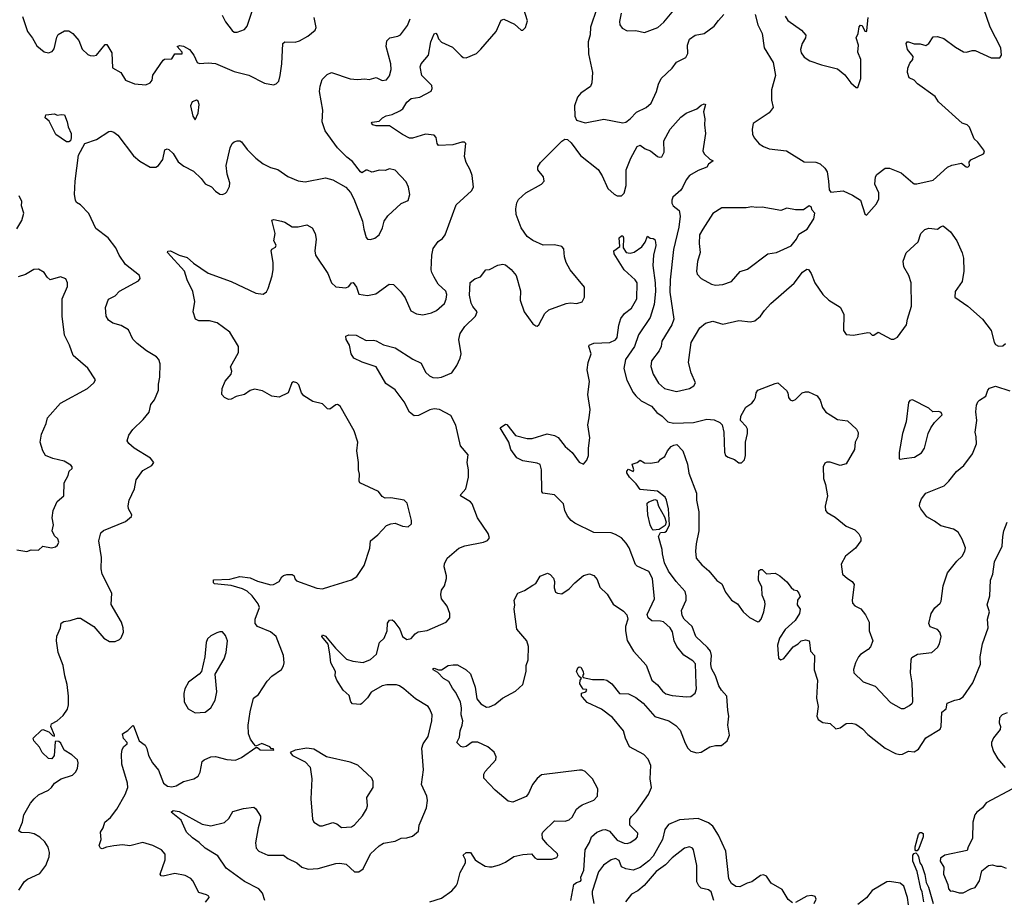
# Model space of a CAD drawing. Extents: x 2133489 to 2292442, y 756223 to 916462.
# Tile 368 of 463: x 2246086 to 2252876, y 847236 to 853310. Entities that reach past the tile are written whole.
import ezdxf

# ---------------------------------------------------------------- set-up
doc = ezdxf.new("R2010")
doc.units = 0

msp = doc.modelspace()

# ---------------------------------------------------------------- linework, layer by layer
at = {"layer": '0CON20XD'}
for points in [[(2247053.9, 847416.1), (2247088.1, 847515), (2247090, 847555), (2247064.5, 847584.5), (2247005, 847614.4), (2246935, 847634.3), (2246845, 847612), (2246795, 847619.2), (2246735, 847611.1), (2246685, 847602.5), (2246655, 847590), (2246642.5, 847595), (2246633.3, 847615), (2246647.5, 847655), (2246642, 847705), (2246662.5, 847735), (2246673.1, 847775), (2246711.9, 847808.1), (2246756.1, 847863.9), (2246814, 847966), (2246831.9, 848015), (2246829.4, 848045), (2246790, 848175), (2246787.5, 848245), (2246793, 848277), (2246805, 848297.5), (2246827.5, 848315), (2246826.7, 848325), (2246802.7, 848352.7), (2246795.7, 848385), (2246831.7, 848408.3), (2246865, 848442.5), (2246870, 848440), (2246910, 848335), (2246950, 848305), (2246962.4, 848282.4), (2246974.6, 848234.6), (2247000.8, 848185), (2247042.9, 848132.9), (2247078.5, 848045), (2247104.2, 848024.2), (2247135, 848019.6), (2247164.7, 848025.3), (2247215, 848055.6), (2247285.6, 848074.4), (2247317.3, 848092.7), (2247331.2, 848118.8), (2247345, 848192.5), (2247357.5, 848205), (2247404.2, 848225.8), (2247435, 848228), (2247515, 848206.7), (2247573.6, 848203.6), (2247615, 848220), (2247715, 848290), (2247725, 848290), (2247743.9, 848273.9), (2247838.3, 848271.7), (2247835, 848280), (2247821.7, 848281.7), (2247810, 848295), (2247755, 848316.7), (2247715, 848300), (2247697, 848317), (2247676.4, 848346.4), (2247663.9, 848383.9), (2247661.4, 848445), (2247674.3, 848535), (2247699.1, 848630.9), (2247732, 848655), (2247791.7, 848748.3), (2247825, 848781.2), (2247892, 848828), (2247905.9, 848854.1), (2247910, 848875), (2247906, 848925), (2247854.4, 849054.4), (2247815, 849088), (2247725, 849124.4), (2247710.4, 849145), (2247709.6, 849175), (2247740, 849255), (2247730.9, 849280.9), (2247688.5, 849335), (2247655, 849368.2), (2247621.2, 849385), (2247545, 849406.5), (2247428.3, 849418.3), (2247422.5, 849425), (2247423.3, 849446.7), (2247535, 849451.4), (2247605, 849469.1), (2247675, 849460.4), (2247725, 849438), (2247817.9, 849412.1), (2247835.5, 849414.5), (2247875.8, 849434.2), (2247892.5, 849467.5), (2247905, 849476.7), (2247927, 849483), (2247965, 849482.5), (2247977.5, 849475), (2247983.3, 849453.3), (2247995, 849440), (2248135, 849390), (2248175, 849383.3), (2248225, 849400.5), (2248375, 849446), (2248411.2, 849468.8), (2248460.6, 849545), (2248500, 849665), (2248504.2, 849715.8), (2248555, 849756.7), (2248615, 849820), (2248645, 849833.3), (2248675, 849836.7), (2248725, 849817.5), (2248765, 849812.5), (2248787, 849833), (2248787.5, 849855), (2248756.7, 849975), (2248736.1, 849996.1), (2248645, 850012.5), (2248605, 850010), (2248585, 850020), (2248560, 850055), (2248432.5, 850115), (2248427, 850127), (2248430, 850175), (2248421.2, 850205), (2248421.2, 850255), (2248410, 850335), (2248416.7, 850395), (2248391.2, 850475), (2248295, 850644), (2248277.5, 850655), (2248265, 850654), (2248225, 850624.2), (2248207.5, 850625), (2248175, 850659.4), (2248107, 850677), (2248044.5, 850714.5), (2248028, 850735), (2248010.7, 850790.7), (2247996.1, 850806.1), (2247975, 850812.5), (2247963.3, 850805), (2247936.7, 850735), (2247875, 850706.7), (2247825, 850714), (2247760.2, 850750.2), (2247705, 850761.1), (2247675, 850752.2), (2247636.3, 850723.6), (2247578.5, 850711.5), (2247545, 850691.3), (2247525, 850690.6), (2247497.8, 850705), (2247480.5, 850725), (2247481.2, 850765), (2247503, 850817), (2247544.2, 850865), (2247548.6, 850885), (2247540.6, 850915), (2247594.2, 851015), (2247595.7, 851055), (2247535.3, 851155.3), (2247448.6, 851218.6), (2247395, 851233.5), (2247321.7, 851231.7), (2247298, 851245), (2247281.4, 851295), (2247294.5, 851365), (2247279.1, 851435), (2247240, 851515), (2247221.2, 851575), (2247104, 851705), (2247106.7, 851713.3), (2247125, 851715.8), (2247184.5, 851684.5), (2247240.3, 851670.3), (2247285, 851630), (2247385, 851562.5), (2247545, 851502.9), (2247715, 851423.3), (2247765, 851416.7), (2247787.5, 851432.5), (2247798.8, 851455), (2247827, 851543), (2247834.1, 851585.9), (2247833.1, 851635), (2247819.2, 851715), (2247823.4, 851726.6), (2247849.5, 851740.5), (2247855.5, 851755), (2247838, 851785), (2247847.5, 851835), (2247824.2, 851925.8), (2247838, 851932), (2247890.5, 851920.5), (2247915, 851912.9), (2247965, 851880.6), (2248005, 851881.9), (2248065, 851895.6), (2248103, 851873), (2248124.2, 851835), (2248130.8, 851795), (2248121.2, 851715), (2248126.1, 851686.1), (2248209.7, 851559.7), (2248237.1, 851495), (2248265, 851467.1), (2248335, 851460), (2248355, 851469.4), (2248375, 851494.2), (2248385, 851496), (2248408.2, 851465), (2248425, 851415.8), (2248485, 851406.5), (2248540.9, 851419.1), (2248633.3, 851485), (2248664.1, 851484.1), (2248715, 851432), (2248745, 851391.2), (2248782.4, 851302.4), (2248821.7, 851281.7), (2248865, 851274.2), (2248925, 851288), (2248960, 851305), (2249015, 851351.2), (2249027.2, 851382.8), (2249031.5, 851415), (2249025, 851438), (2248970.5, 851485), (2248943.6, 851533.6), (2248926.8, 851565), (2248924.1, 851585), (2248928.5, 851685), (2248937.6, 851732.4), (2248970.6, 851779.4), (2249000.4, 851799.6), (2249020.6, 851825), (2249095, 852032), (2249200.7, 852129.3), (2249215.8, 852155), (2249206.9, 852235), (2249192.5, 852275), (2249164.3, 852325), (2249153.1, 852365), (2249163.3, 852455), (2249153.9, 852463.9), (2249135.9, 852465.9), (2249073.2, 852446.8), (2248975, 852441.2), (2248964, 852455), (2248957.3, 852497.3), (2248944, 852514), (2248885, 852520.6), (2248795, 852493.1), (2248775, 852493.1), (2248725, 852517.1), (2248635, 852578.5), (2248543, 852577), (2248521.4, 852585), (2248512.5, 852595), (2248516.1, 852603.9), (2248565, 852610), (2248587.6, 852632.4), (2248613.2, 852646.8), (2248655, 852655.8), (2248708.3, 852681.7), (2248728, 852695), (2248755, 852741.2), (2248784.5, 852765.5), (2248845, 852775.6), (2248923.2, 852816.8), (2248930, 852835), (2248927.5, 852855), (2248859.2, 852925), (2248848, 852985), (2248854, 853005), (2248905.6, 853064.4), (2248922, 853158), (2248945, 853213.1), (2248955, 853215.5), (2248964.4, 853205), (2248975, 853178), (2248995, 853154.2), (2249070.9, 853120.9), (2249129.7, 853059.7), (2249145, 853049.2), (2249165, 853045.7), (2249235, 853077.5), (2249265, 853105.8), (2249371.3, 853228.7), (2249405, 853306.7), (2249425, 853312.5), (2249498.8, 853278.8), (2249545, 853236.7), (2249555, 853236.7), (2249574.2, 853255.8), (2249587.7, 853302.3), (2249556.9, 853395)], [(2247585, 853222.5), (2247635, 853242), (2247654, 853265), (2247698.6, 853395)], [(2250066.6, 853386.6), (2250023, 853257), (2250020, 853205), (2250005.9, 853155.9), (2250008.1, 853075), (2250035.5, 852945), (2250032.2, 852875), (2250022.1, 852847.9), (2249955, 852802.1), (2249933.1, 852775), (2249912.6, 852715), (2249914.4, 852644.4), (2249926.2, 852616.2), (2249985, 852599.1), (2250115, 852624.3), (2250245, 852598.5), (2250265, 852603.6), (2250296.5, 852625), (2250339.3, 852670.7), (2250405, 852704.4), (2250440.8, 852735), (2250478, 852815), (2250490, 852865), (2250508.6, 852905), (2250586, 852975), (2250615, 853016.2), (2250680.5, 853049.5), (2250692.7, 853077.3), (2250691.9, 853135), (2250705, 853176), (2250745, 853203.8), (2250806.7, 853215), (2250876, 853265), (2250903.8, 853305), (2250942, 853345)], [(2246105, 853331.2), (2246138.8, 853228.8), (2246175, 853183.3), (2246205, 853130), (2246255, 853088.8), (2246285, 853080), (2246310.3, 853089.7), (2246322.4, 853107.6), (2246341.1, 853188.9), (2246351.7, 853208.3), (2246395, 853232), (2246425, 853232), (2246453.3, 853213.3), (2246492.5, 853165), (2246516.9, 853106.9), (2246555, 853070), (2246572.5, 853062.5), (2246595, 853060), (2246615, 853066), (2246675, 853138.8), (2246687.7, 853137.7), (2246721.9, 853081.9), (2246725, 852977.5), (2246782.5, 852945), (2246815, 852893.3), (2246877.3, 852867.3), (2246955, 852860), (2246985, 852873.3), (2246998.3, 852891.7), (2247003, 852927), (2247075, 853030.8), (2247085, 853036.9), (2247135, 853040), (2247155.9, 853074.1), (2247206.7, 853075), (2247206.1, 853086.1), (2247172.5, 853125), (2247187.5, 853132.5), (2247215, 853126), (2247256.2, 853105), (2247285.6, 853065.6), (2247310, 853015), (2247325, 853006.7), (2247385, 853011.9), (2247435, 853007.5), (2247565, 852952.2), (2247665, 852927.1), (2247775, 852872), (2247835, 852860), (2247855, 852866.7), (2247873.3, 852885), (2247881.2, 852925), (2247894.1, 853005.9), (2247900, 853145), (2247915, 853158), (2247985, 853155.6), (2248015, 853164.4), (2248073.8, 853196.2), (2248123.2, 853236.8), (2248131.4, 853255), (2248115.9, 853324.1)], [(2247481.7, 853341.7), (2247505.7, 853295), (2247550, 853235), (2247565, 853224.2), (2247585, 853222.5)], [(2250232.5, 853355), (2250221.8, 853298.2), (2250224.5, 853274.5), (2250240.9, 853250.9), (2250275, 853232), (2250335, 853234.2), (2250395, 853220.8), (2250487.1, 853255), (2250527, 853293), (2250595.7, 853375)], [(2251157.3, 853345), (2251177.1, 853275), (2251205.3, 853215), (2251220.9, 853115), (2251282.1, 853015), (2251297.8, 852925), (2251271.2, 852825), (2251270.8, 852755), (2251280.8, 852705), (2251253.4, 852666.6), (2251145, 852592.5), (2251136.1, 852553.9), (2251139.5, 852519.5), (2251151.2, 852495), (2251184.5, 852454.5), (2251215, 852434.2), (2251255, 852419.4), (2251374.6, 852404.6), (2251495, 852328.6), (2251575, 852327.1), (2251605, 852315.8), (2251638, 852285), (2251655, 852260), (2251664.4, 852195), (2251668, 852135), (2251680, 852120), (2251765, 852130), (2251829.3, 852099.3), (2251884.2, 852064.2), (2251915, 851970), (2251925, 851962.5), (2251995, 852038.8), (2252010, 852075), (2252011.2, 852115), (2251982, 852175), (2251987.5, 852225), (2251997.3, 852242.7), (2252055, 852286.7), (2252085, 852286.7), (2252165, 852253.8), (2252245, 852183.3), (2252255, 852176.7), (2252273.6, 852176.4), (2252385, 852202.5), (2252485, 852292.5), (2252515, 852307.1), (2252580.7, 852320.7), (2252612.5, 852295), (2252625, 852293.3), (2252635.9, 852304.1), (2252633.6, 852326.4), (2252645, 852343.8), (2252733.3, 852385), (2252740, 852395), (2252735, 852410), (2252693.8, 852465), (2252668.1, 852488.1), (2252635, 852568), (2252618.8, 852585), (2252585, 852596.2), (2252422.3, 852742.3), (2252398.8, 852778.8), (2252276.3, 852866.3), (2252255, 852891.4), (2252219.7, 852909.7), (2252209.2, 852945), (2252211.4, 852975), (2252225, 853010), (2252244.2, 853035.8), (2252248, 853055), (2252208.8, 853105), (2252200, 853145), (2252205, 853156.7), (2252215, 853156.7), (2252253.6, 853143.6), (2252295, 853143.8), (2252335, 853132), (2252354.4, 853145.6), (2252385, 853192.5), (2252416.1, 853193.9), (2252459.3, 853179.3), (2252539.1, 853119.1), (2252595, 853088.8), (2252615, 853086.2), (2252655, 853098), (2252675, 853097.5), (2252785, 853046.9), (2252845, 853046.2), (2252857.1, 853065), (2252852.5, 853115), (2252778.9, 853258.9), (2252735.5, 853385.5)], [(2251364.3, 853335), (2251383.8, 853305), (2251477.4, 853237.4), (2251506.1, 853203.9), (2251504, 853185), (2251481.9, 853145), (2251470.6, 853105), (2251475, 853080), (2251495, 853052), (2251535, 853025.8), (2251615, 852998), (2251725, 852970), (2251775, 852930), (2251817.5, 852875), (2251855, 852842.5), (2251865, 852842.5), (2251887, 852903), (2251886.7, 853035), (2251866.7, 853085), (2251871.2, 853135), (2251853.8, 853185), (2251868, 853215), (2251875, 853260), (2251885, 853272.5), (2251895, 853270), (2251915, 853230), (2251925, 853227.5), (2251928.8, 853235), (2251938.1, 853325)], [(2246312.4, 848372.4), (2246325, 848367.5), (2246326.5, 848375), (2246301.4, 848435), (2246305, 848452.5), (2246345, 848473.8), (2246385, 848510), (2246415.9, 848554.1), (2246423.3, 848585), (2246423.3, 848645), (2246413.3, 848725), (2246396.7, 848785), (2246386.2, 848855), (2246350, 848945), (2246339.2, 849025), (2246341.7, 849058.3), (2246366.2, 849115), (2246372.7, 849147.3), (2246390.3, 849159.7), (2246434.2, 849165.8), (2246485, 849182.5), (2246505, 849182), (2246596.2, 849125), (2246666, 849045), (2246705, 849021.4), (2246745, 849021.4), (2246773.3, 849035), (2246785, 849046.7), (2246801.4, 849085), (2246799.4, 849115), (2246786.7, 849155), (2246716.9, 849276.9), (2246720, 849355), (2246655.5, 849485), (2246648.7, 849521.3), (2246649.1, 849600.9), (2246631.1, 849715), (2246645, 849770), (2246664.4, 849785.6), (2246815, 849848), (2246857.3, 849882.7), (2246858.8, 849895), (2246836, 849935), (2246834.1, 849955.9), (2246841.2, 849995), (2246876.7, 850075), (2246890, 850135), (2246935, 850201.2), (2246996.2, 850233.8), (2247010, 850255), (2246987.5, 850285), (2246875, 850354), (2246837.3, 850387.3), (2246826.2, 850405), (2246839.2, 850445), (2246866.6, 850483.4), (2246938, 850552), (2246977.6, 850602.4), (2246990.8, 850655), (2247015, 850686.7), (2247042.2, 850755), (2247041.9, 850795), (2247053.1, 850845), (2247054, 850935), (2247046.2, 850965), (2247028.8, 850985), (2246961.2, 851025), (2246895, 851076), (2246866.8, 851106.8), (2246835, 851170), (2246785, 851200), (2246727.3, 851217.3), (2246698.3, 851238.3), (2246681.2, 851265), (2246677.5, 851325), (2246698.3, 851381.7), (2246743.3, 851405), (2246775, 851436.2), (2246905, 851508.8), (2246916.2, 851525), (2246912, 851545), (2246815, 851621.4), (2246772.5, 851685), (2246749.2, 851735), (2246696.7, 851805), (2246610, 851870), (2246562.9, 851972.9), (2246505, 852032.5), (2246478.3, 852048.3), (2246470.8, 852065), (2246464.2, 852105), (2246469.2, 852195), (2246491.8, 852375), (2246535, 852456.7), (2246616, 852484), (2246701.2, 852538.8), (2246715, 852541.2), (2246735, 852534), (2246762.3, 852512.3), (2246870.5, 852370.5), (2246915, 852333.3), (2246985, 852292.5), (2247025, 852293.3), (2247042.5, 852305), (2247073.3, 852345), (2247087.7, 852412.3), (2247101.9, 852418.1), (2247115, 852414.3), (2247145, 852387.1), (2247179.7, 852329.7), (2247218.3, 852298.3), (2247285, 852264.2), (2247338, 852215), (2247365, 852178), (2247407.6, 852157.6), (2247435, 852126.2), (2247466.2, 852106.2), (2247485, 852104), (2247505, 852112), (2247515, 852121.2), (2247531.7, 852158.3), (2247534.4, 852185), (2247515.7, 852245), (2247509.4, 852305), (2247537.5, 852425), (2247552, 852455), (2247565, 852466.2), (2247585, 852473.8), (2247605, 852473.3), (2247615, 852466.7), (2247653.8, 852415), (2247715, 852353.8), (2247764.3, 852314.3), (2247815, 852290.8), (2247865, 852275.8), (2247935, 852228.6), (2248005, 852197.5), (2248055, 852191.4), (2248195, 852217.9), (2248245.3, 852205.3), (2248334.3, 852154.3), (2248367.6, 852117.6), (2248388.9, 852075), (2248450, 851920), (2248458, 851865), (2248475, 851807.5), (2248485, 851796.7), (2248505, 851793.8), (2248535, 851803.8), (2248564, 851825), (2248588.6, 851875), (2248600.2, 851919.8), (2248625, 851956.2), (2248717, 852043), (2248765, 852062.5), (2248776, 852105), (2248768, 852155), (2248751.2, 852191.2), (2248675, 852272), (2248635, 852282), (2248605, 852270), (2248565, 852271.4), (2248525, 852259.4), (2248515, 852258.1), (2248485, 852271.2), (2248475, 852271.2), (2248446.1, 852253.9), (2248435, 852261.2), (2248381.7, 852331.7), (2248341.7, 852361.7), (2248276.3, 852426.3), (2248193, 852543), (2248170.8, 852605), (2248175.8, 852685), (2248153.3, 852815), (2248158.1, 852851.9), (2248172.7, 852897.3), (2248205, 852931.2), (2248235, 852946), (2248365, 852902.5), (2248415, 852896.2), (2248465, 852901.9), (2248495, 852898.1), (2248545, 852910), (2248585, 852891.1), (2248615.6, 852894.4), (2248636.6, 852923.4), (2248647.5, 852965), (2248645.5, 853005), (2248613.6, 853125), (2248617, 853163), (2248637.5, 853185), (2248692.5, 853195), (2248711.2, 853205), (2248761.1, 853268.9), (2248779.1, 853315)], [(2247295, 852620), (2247316.1, 852663.9), (2247322.5, 852725), (2247316.6, 852746.6), (2247305, 852754), (2247275.8, 852744.2), (2247264.2, 852715), (2247280, 852645), (2247295, 852620)], [(2248225.5, 848935), (2248213.2, 849003.2), (2248170, 849055), (2248175, 849067.1), (2248195, 849057.1), (2248264.4, 848975), (2248340.2, 848900.2), (2248382.5, 848885), (2248455, 848876.5), (2248505, 848895.8), (2248547.3, 848932.7), (2248566.7, 849013.3), (2248598.6, 849045), (2248620, 849095), (2248622.6, 849147.4), (2248635, 849168), (2248655, 849170), (2248665, 849161.2), (2248706.7, 849105), (2248726.2, 849055), (2248755, 849033.8), (2248785, 849041.2), (2248813.3, 849075), (2248833.1, 849086.9), (2248895, 849097.5), (2249026.2, 849155), (2249051.2, 849185), (2249052, 849215), (2249034, 849265), (2248994.6, 849314.6), (2248990, 849345), (2248994.4, 849375), (2249015.7, 849405), (2249029.2, 849455), (2249029.2, 849475), (2249012.5, 849535), (2249016.4, 849556.4), (2249033.3, 849595), (2249115, 849665.8), (2249155, 849681.4), (2249285, 849706), (2249312.3, 849717.7), (2249326.7, 849735), (2249317, 849767), (2249243, 849873), (2249205, 849970), (2249193.8, 849985), (2249126.7, 850025), (2249128.8, 850035), (2249162, 850075), (2249180.8, 850155), (2249180.8, 850205), (2249171.4, 850255), (2249178.3, 850308.3), (2249125, 850370), (2249092.4, 850512.4), (2249059.3, 850579.3), (2248980.2, 850620.2), (2248945, 850625.6), (2248915, 850617.8), (2248835, 850579.4), (2248805, 850578), (2248775, 850602), (2248737.9, 850675), (2248710.5, 850710.5), (2248675, 850755.7), (2248609.7, 850799.7), (2248545, 850916), (2248446.8, 850946.8), (2248389.2, 850975), (2248372.5, 851005), (2248359.1, 851065), (2248336.2, 851105), (2248335, 851127.1), (2248355, 851136.4), (2248405, 851133.8), (2248475, 851096), (2248525, 851098.8), (2248545, 851093.8), (2248595, 851067.8), (2248675, 851045.6), (2248798, 850968), (2248855, 850941.2), (2248885, 850877.5), (2248912.4, 850852.4), (2248935, 850842.2), (2248965, 850839.6), (2248995, 850844.5), (2249065, 850874.4), (2249101.1, 850925), (2249124.4, 850975), (2249130, 851005), (2249114.6, 851105), (2249124, 851146), (2249155, 851194.3), (2249228.8, 851265), (2249241.2, 851295), (2249211.2, 851331.2), (2249200, 851355), (2249188.8, 851408.8), (2249191.9, 851498.1), (2249225, 851523.3), (2249263, 851537), (2249300, 851585), (2249325, 851587.5), (2249383.6, 851616.4), (2249417, 851623), (2249435, 851620), (2249475, 851586.7), (2249508.8, 851545), (2249538.6, 851438.6), (2249537.1, 851375), (2249564.3, 851295), (2249625, 851211.2), (2249645, 851198.8), (2249655, 851196.7), (2249665.8, 851204.2), (2249706.4, 851283.6), (2249735, 851309.4), (2249855, 851353.3), (2249885, 851356.9), (2249928.8, 851351.2), (2249965.8, 851364.2), (2249981.2, 851395), (2249981.2, 851465), (2249881.4, 851585), (2249854.4, 851635), (2249843.6, 851673.6), (2249838.3, 851728.3), (2249824.4, 851744.4), (2249775, 851756.4), (2249695, 851754.5), (2249625, 851787.7), (2249585.5, 851815), (2249543.3, 851873.3), (2249509.5, 851965), (2249506.4, 852005), (2249513, 852047), (2249525, 852070), (2249576, 852115), (2249685, 852174.5), (2249703.5, 852195), (2249698.5, 852225), (2249658.5, 852275), (2249659.2, 852295), (2249677.2, 852325), (2249825, 852471.9), (2249845, 852484.6), (2249862.8, 852482.8), (2249889.3, 852459.3), (2249953.9, 852373.9), (2250075, 852276.2), (2250102.4, 852232.4), (2250142.5, 852145), (2250185, 852106), (2250205.8, 852095.8), (2250235, 852093.8), (2250255, 852113.8), (2250269.2, 852165), (2250267.3, 852275), (2250300, 852355), (2250344, 852435), (2250365, 852443.8), (2250398.8, 852418.8), (2250435, 852404.3), (2250485, 852366), (2250495, 852361.2), (2250515, 852364), (2250530, 852395), (2250527.5, 852475), (2250571.2, 852555), (2250645, 852636.7), (2250682.5, 852665), (2250755.7, 852694.3), (2250785, 852721.2), (2250805, 852730), (2250816.2, 852725), (2250801.2, 852675), (2250811.4, 852625), (2250808.1, 852585), (2250814.4, 852525), (2250795.8, 852405), (2250806, 852385), (2250845, 852347.5), (2250867.5, 852335), (2250837, 852313), (2250825, 852293.3), (2250765, 852269.4), (2250705, 852234.2), (2250682.5, 852205), (2250657.2, 852152.8), (2250645, 852134.4), (2250589.2, 852085), (2250581.9, 852065), (2250582.9, 852045), (2250592.5, 852025), (2250632.8, 851992.8), (2250640.8, 851955), (2250632.3, 851877.7), (2250594, 851724), (2250571.8, 851515), (2250570, 851430), (2250595.8, 851244.2), (2250584, 851205), (2250515, 851092.5), (2250509.2, 851055), (2250495.8, 851025), (2250443.8, 850956.2), (2250437.6, 850917.6), (2250454.5, 850865), (2250492.1, 850802.1), (2250531.4, 850765), (2250615.4, 850744.6), (2250705, 850766), (2250735, 850783.8), (2250745.8, 850805), (2250716.5, 850875), (2250698.5, 850945), (2250717.2, 851082.8), (2250775.7, 851185), (2250815, 851215.6), (2250865, 851229.6), (2250935, 851210), (2251045, 851234.4), (2251125, 851224.6), (2251155, 851231.5), (2251195.2, 851264.8), (2251221.8, 851305), (2251265, 851352.2), (2251426.9, 851493.1), (2251485, 851569.2), (2251515, 851590), (2251525.7, 851585.7), (2251545, 851558.8), (2251569.2, 851495), (2251625, 851413.8), (2251665.9, 851375.9), (2251745, 851327.5), (2251768.3, 851278.3), (2251768, 851165), (2251785, 851138.8), (2251836.6, 851133.4), (2251935, 851152.9), (2251948.9, 851148.9), (2251965, 851133.8), (2251975, 851133.3), (2252005, 851154), (2252095, 851106.2), (2252115, 851106.7), (2252139.5, 851120.5), (2252201.2, 851205), (2252207.5, 851245), (2252235.7, 851334.3), (2252232.5, 851495), (2252218, 851545), (2252184, 851605), (2252178.8, 851645), (2252199.5, 851700.5), (2252282.3, 851777.7), (2252300, 851835), (2252327.9, 851862.1), (2252355, 851872.5), (2252415, 851866), (2252435, 851881.2), (2252455, 851886.7), (2252505, 851846.7), (2252549.2, 851785), (2252585, 851702.5), (2252594.2, 851665), (2252597.8, 851575), (2252585.6, 851505), (2252537.1, 851435), (2252534, 851395), (2252625, 851334.4), (2252725, 851244.3), (2252785.6, 851165), (2252805.8, 851085.8), (2252815, 851070), (2252835, 851058.8), (2252865, 851061.2), (2252884.2, 851075.8)], [(2246425, 852467.1), (2246408.3, 852468.3), (2246335, 852518), (2246288.8, 852608.8), (2246261.7, 852631.7), (2246267, 852653), (2246325, 852660), (2246345, 852651.2), (2246375, 852656.7), (2246395, 852652.5), (2246413.8, 852605), (2246419.5, 852569.5), (2246441.4, 852525), (2246441.8, 852495), (2246435, 852474.3), (2246425, 852467.1)], [(2246065, 851866.7), (2246101.2, 851925), (2246113.8, 851975), (2246098.8, 852025), (2246101.2, 852055), (2246082, 852095)], [(2250885, 851478.6), (2250935, 851482.5), (2250995, 851504.3), (2251055, 851572), (2251105, 851590), (2251245, 851695.8), (2251305, 851704.4), (2251405, 851749.2), (2251442.5, 851795), (2251460, 851830), (2251516.2, 851865), (2251563.3, 851935), (2251570, 851975), (2251550, 851995), (2251545, 852020), (2251530, 852025), (2251491.2, 851998.8), (2251435, 851998), (2251375, 852010.8), (2251335, 851993.3), (2251205.9, 852015.9), (2251165, 852013.8), (2251135, 852020), (2251095, 852012), (2250927.8, 852012.2), (2250866.8, 851973.2), (2250795.7, 851865), (2250774.4, 851825), (2250772.2, 851765), (2250779.4, 851705), (2250760.8, 851640.8), (2250752.5, 851575), (2250758, 851555), (2250785, 851524), (2250855.6, 851485.6), (2250885, 851478.6)], [(2250751.1, 848728.9), (2250746.3, 848866.4), (2250728.5, 848888.5), (2250665, 848927.5), (2250617.6, 848987.6), (2250599.6, 849025), (2250587.2, 849087.2), (2250570.5, 849115), (2250525, 849155.6), (2250505, 849161.9), (2250444.4, 849164.4), (2250420, 849185), (2250413.6, 849206.4), (2250463.8, 849315), (2250448.8, 849455), (2250425, 849504.4), (2250345, 849540), (2250331.9, 849551.9), (2250288, 849668), (2250269.1, 849699.1), (2250235, 849735.6), (2250195, 849759.4), (2250165, 849769.4), (2250045, 849772.2), (2249915, 849838.1), (2249889.2, 849855), (2249864.3, 849885), (2249844.5, 849924.5), (2249835, 849970), (2249775, 850032.5), (2249692.5, 850045), (2249687.5, 850055), (2249684.5, 850205), (2249675, 850240.8), (2249655, 850251.8), (2249555, 850268.2), (2249515, 850288.1), (2249472, 850345), (2249460, 850395), (2249400, 850495), (2249435, 850519.2), (2249445, 850516.9), (2249505, 850441.4), (2249585, 850422), (2249619.1, 850420.9), (2249722.7, 850452.7), (2249775, 850441.2), (2249798.3, 850428.3), (2249848, 850365), (2249895, 850324.2), (2249945, 850257.1), (2249975, 850244.2), (2249997.6, 850272.4), (2250008.2, 850305), (2250007.8, 850355), (2250018.6, 850425), (2250004.5, 850515), (2250012.9, 850562.9), (2250019.1, 850620.9), (2250004.2, 850725), (2250014.4, 850815), (2249999.2, 850895), (2250005.3, 850945), (2250027.1, 851005), (2250011.2, 851055), (2250013.3, 851065), (2250045, 851078.6), (2250155, 851083.8), (2250195, 851102.5), (2250205, 851118.8), (2250216.8, 851203.2), (2250231.7, 851248.3), (2250256.3, 851283.7), (2250305, 851320), (2250342.5, 851385), (2250343.6, 851495), (2250330, 851515), (2250255, 851584.3), (2250186, 851695), (2250183.3, 851715), (2250223.3, 851745), (2250220, 851805), (2250235, 851820), (2250245, 851820), (2250250, 851805), (2250246.7, 851735), (2250267.5, 851705), (2250295, 851698.8), (2250324.1, 851705.9), (2250375, 851744), (2250398.8, 851775), (2250415, 851816.7), (2250433, 851803), (2250455, 851800), (2250465, 851792.5), (2250471.2, 851775), (2250472, 851752), (2250455.9, 851685.9), (2250451.1, 851615), (2250468.7, 851495), (2250469.7, 851435), (2250460.7, 851345), (2250433.8, 851255), (2250352.2, 851135), (2250325.9, 851055), (2250262.9, 850965), (2250252, 850905), (2250273.8, 850823.8), (2250317.4, 850737.4), (2250335, 850715.7), (2250371.7, 850681.7), (2250442.5, 850645), (2250480.2, 850600.2), (2250515.8, 850575.8), (2250555, 850535.4), (2250595, 850525.8), (2250731.7, 850531.7), (2250825, 850553.3), (2250875, 850550.6), (2250915, 850532.5), (2250929.4, 850515), (2250941.9, 850465), (2250946.1, 850326.1), (2250953.3, 850305), (2250971.4, 850291.4), (2251015.9, 850275.9), (2251045, 850253.8), (2251063.6, 850253.6), (2251083.3, 850275), (2251092, 850305), (2251091.4, 850395), (2251104.2, 850455), (2251104.2, 850485), (2251096.2, 850505), (2251056.2, 850545), (2251058, 850575), (2251093.2, 850636.8), (2251133.8, 850665), (2251150, 850685), (2251160, 850705), (2251164.2, 850735.8), (2251176.4, 850753.6), (2251295, 850801.4), (2251315, 850804), (2251373, 850753), (2251384, 850735), (2251386.7, 850705), (2251398.3, 850688.3), (2251415, 850680), (2251435, 850690), (2251482.5, 850735), (2251505, 850744), (2251525, 850744), (2251585.7, 850715.7), (2251605.6, 850685.6), (2251621.2, 850635), (2251645, 850603.3), (2251675, 850583.8), (2251725, 850551.2), (2251795, 850542), (2251856.7, 850485), (2251867, 850463), (2251866.4, 850433.6), (2251847.5, 850395), (2251842.5, 850345), (2251785, 850247.5), (2251745, 850233.8), (2251675, 850257.5), (2251652.3, 850257.7), (2251638, 850252), (2251627.1, 850225), (2251630, 850145), (2251643.1, 850105), (2251656.7, 850025), (2251640.6, 849955), (2251642.5, 849925), (2251655, 849910.8), (2251709.1, 849879.1), (2251785.6, 849815.6), (2251845, 849792), (2251873, 849763), (2251887.5, 849735), (2251886.2, 849715), (2251869.1, 849690.9), (2251848.8, 849665), (2251779.8, 849610.2), (2251751.9, 849555), (2251760.8, 849485), (2251794.6, 849454.6), (2251827.5, 849435), (2251841.1, 849415), (2251826.9, 849305), (2251830, 849285), (2251845, 849267.5), (2251886.4, 849246.4), (2251918.1, 849205), (2251943.3, 849155), (2251943.5, 849095), (2251968.1, 849025), (2251954.2, 848985), (2251937.5, 848965), (2251885, 848931.2), (2251870.8, 848915), (2251850, 848875), (2251835, 848827.5), (2251838.8, 848805), (2251902.4, 848742.4), (2251985, 848714), (2252090.6, 848600.6), (2252165, 848558), (2252185, 848560), (2252221.4, 848578.6), (2252241.2, 848595), (2252244.2, 848605), (2252240, 848735), (2252227.8, 848805), (2252232.5, 848895), (2252238.9, 848911.1), (2252277.2, 848932.8), (2252375, 848944.5), (2252415, 848979.1), (2252429.4, 849005), (2252440, 849055), (2252431.5, 849085), (2252415, 849103.3), (2252365, 849123.1), (2252355.7, 849145), (2252371.9, 849215), (2252396.9, 849253.1), (2252434.5, 849285.5), (2252441.5, 849298.5), (2252454.5, 849405.5), (2252484.4, 849495), (2252549.2, 849575), (2252585, 849609.2), (2252604.5, 849645), (2252607.5, 849667.5), (2252586, 849726), (2252558.6, 849775), (2252526, 849796), (2252438.7, 849818.7), (2252395, 849851.9), (2252341.1, 849881.1), (2252299.2, 849935), (2252292, 849955), (2252293.8, 849975), (2252303.8, 850005), (2252333.8, 850045), (2252460.8, 850095), (2252493.7, 850126.3), (2252545.6, 850194.4), (2252596.7, 850235), (2252657.5, 850315), (2252684, 850385), (2252681.7, 850431.7), (2252675.8, 850465), (2252687.1, 850545), (2252680, 850605), (2252685, 850650), (2252693.3, 850675), (2252704.1, 850685.9), (2252748, 850712), (2252762, 850755), (2252772.7, 850767.3), (2252815, 850781.3), (2252915, 850750)], [(2246065, 849653.3), (2246135, 849642.5), (2246165, 849652.5), (2246215, 849650), (2246245, 849677.5), (2246305, 849668), (2246333.3, 849675), (2246347.5, 849685), (2246356.7, 849705), (2246348.3, 849728.3), (2246325, 849750), (2246310, 849785), (2246320, 849825), (2246310.8, 849875), (2246315.8, 849925), (2246343.2, 849986.8), (2246390, 850025), (2246392.5, 850115), (2246420, 850165), (2246427.5, 850195), (2246446.7, 850215), (2246446.7, 850225), (2246437.3, 850237.3), (2246392.5, 850265), (2246315, 850283.8), (2246264.1, 850304.1), (2246246.2, 850335), (2246228, 850395), (2246235, 850450), (2246268, 850525), (2246276.4, 850563.6), (2246366.1, 850663.9), (2246552.5, 850765), (2246597.5, 850805), (2246607.5, 850825), (2246555.9, 850905.9), (2246455, 850993.3), (2246429.2, 851065), (2246394.6, 851134.6), (2246377.8, 851265), (2246378, 851385), (2246415, 851470), (2246416, 851495), (2246405, 851522.5), (2246366.4, 851536.4), (2246295, 851516.2), (2246274.4, 851534.4), (2246255, 851566), (2246215, 851590), (2246184.1, 851585.9), (2246125, 851553.3), (2246075, 851536.7)], [(2252157.5, 850277.5), (2252185, 850284.3), (2252257, 850293), (2252305, 850321.2), (2252325.5, 850354.5), (2252350.6, 850455), (2252368.6, 850495), (2252395, 850531.2), (2252447.5, 850585), (2252439.3, 850599.3), (2252425, 850607.5), (2252383.9, 850603.9), (2252355, 850631.2), (2252243, 850687), (2252225, 850682.5), (2252215, 850670), (2252198.9, 850535), (2252173.3, 850455), (2252150, 850325), (2252151.2, 850281.2), (2252157.5, 850277.5)], [(2249886.2, 847235), (2249908.1, 847345), (2249925, 847359.4), (2249952.5, 847367.5), (2249956.7, 847375), (2249955.8, 847395), (2249976, 847445), (2249985.3, 847584.7), (2250015.5, 847634.5), (2250030, 847675), (2250065, 847706), (2250107.3, 847722.7), (2250125, 847724.2), (2250152.1, 847712.1), (2250205, 847650.6), (2250255, 847631.3), (2250275, 847628.2), (2250295.8, 847634.2), (2250335, 847660), (2250346.9, 847675), (2250348.3, 847698.3), (2250292.5, 847755), (2250292.5, 847795), (2250304, 847815), (2250340.5, 847849.5), (2250422.5, 847965), (2250442, 848015), (2250434, 848075), (2250438.2, 848165), (2250420.5, 848210.5), (2250390.9, 848240.9), (2250292, 848295), (2250264.3, 848355), (2250250.8, 848405), (2250175, 848495.8), (2250098.8, 848555), (2249999.5, 848599.5), (2249967.7, 848637.7), (2249960, 848645), (2249960, 848665), (2249990, 848675), (2249997.5, 848685), (2249995, 848690), (2249971.7, 848691.7), (2249948.3, 848728.3), (2249950, 848755), (2249960, 848765), (2249941.7, 848781.7), (2249926, 848815), (2249935, 848840), (2249945, 848846.7), (2249955, 848843.3), (2249972, 848815), (2249973.6, 848796.4), (2249967.5, 848785), (2249971.7, 848771.7), (2250035, 848760), (2250115, 848760), (2250135, 848754), (2250168.7, 848728.7), (2250222.7, 848662.7), (2250285, 848659.2), (2250335, 848634.3), (2250384.6, 848594.6), (2250464.7, 848504.7), (2250562.8, 848472.8), (2250611.2, 848441.2), (2250639.5, 848409.5), (2250675, 848318.8), (2250694.3, 848285), (2250715, 848264.4), (2250755, 848253.3), (2250785, 848258.1), (2250845, 848295.6), (2250884.1, 848304.1), (2250925, 848303.8), (2250963.8, 848335), (2250980, 848375), (2250969.1, 848445), (2250976.5, 848505), (2250970, 848545), (2250962.2, 848645), (2250925.2, 848685.2), (2250906.9, 848715), (2250883.3, 848783.3), (2250857.1, 848835), (2250851.4, 848865), (2250855.7, 848925), (2250848.6, 848955), (2250830, 848980), (2250748.2, 849055), (2250722.9, 849125), (2250667.8, 849175), (2250655, 849200), (2250648.7, 849235), (2250681.5, 849305), (2250683, 849335), (2250676.1, 849365), (2250611.9, 849435), (2250560.9, 849505), (2250533.5, 849563.5), (2250517.8, 849625), (2250516.6, 849656.6), (2250490.9, 849745), (2250505, 849771.9), (2250535, 849774.6), (2250547.4, 849782.6), (2250567.7, 849825), (2250560.4, 849935), (2250545.3, 849995.3), (2250536.8, 850016.8), (2250485, 850058.8), (2250365, 850070), (2250337.7, 850107.7), (2250290, 850155), (2250273.6, 850183.6), (2250273.6, 850196.4), (2250285, 850210), (2250317.5, 850192.5), (2250320, 850205), (2250310, 850245), (2250345, 850256.7), (2250365, 850272.5), (2250395, 850252.5), (2250435, 850251.2), (2250490.7, 850259.3), (2250505, 850277.5), (2250535, 850297.5), (2250553.3, 850335), (2250578.8, 850365), (2250596.1, 850376.1), (2250618.6, 850378.6), (2250659.4, 850335), (2250691.1, 850245), (2250701.1, 850181.1), (2250752.3, 850045), (2250753.6, 849995), (2250770, 849915), (2250770, 849785), (2250751.8, 849695), (2250747.1, 849645), (2250750.6, 849595), (2250789.3, 849549.3), (2250838.2, 849508.2), (2250892.9, 849442.9), (2250928.5, 849418.5), (2250952.2, 849362.2), (2250995, 849307.1), (2251035, 849280.8), (2251075, 849226), (2251117.6, 849187.6), (2251175, 849156.2), (2251185, 849158.8), (2251199.2, 849175), (2251218.1, 849225), (2251225.8, 849275.8), (2251225, 849297.5), (2251205, 849340), (2251202.9, 849395), (2251181.1, 849445), (2251182.3, 849507.7), (2251195, 849517.5), (2251205, 849516.7), (2251235, 849487.5), (2251295, 849492.5), (2251327.5, 849475), (2251375, 849432.5), (2251405, 849393.3), (2251425, 849377.5), (2251445, 849372.5), (2251458.8, 849355), (2251468, 849332), (2251450, 849305), (2251447.5, 849275), (2251467.5, 849245), (2251462.5, 849215), (2251433.6, 849166.4), (2251365, 849103.8), (2251324.4, 849045), (2251311.1, 848995), (2251319.2, 848905), (2251335, 848895.7), (2251355, 848902.9), (2251418.8, 848985), (2251454.1, 849005.9), (2251475, 849026.2), (2251505, 849033.3), (2251530, 849025), (2251533.3, 849013.3), (2251540, 848955), (2251568, 848925), (2251565.5, 848825), (2251587.8, 848755), (2251580.8, 848630.8), (2251592, 848572), (2251582.5, 848505), (2251593.2, 848483.2), (2251625, 848461.4), (2251675.7, 848455.7), (2251715, 848418.8), (2251745, 848425.6), (2251785, 848455.8), (2251821.7, 848458.3), (2251850.8, 848450.8), (2251897.9, 848417.9), (2251935, 848378.8), (2252053.8, 848285), (2252125, 848248.6), (2252155, 848241.4), (2252174.2, 848244.2), (2252215, 848264), (2252255, 848261.2), (2252285, 848278.8), (2252335, 848356.7), (2252433.6, 848416.4), (2252440, 848435), (2252445.9, 848534.1), (2252473.8, 848556.2), (2252482, 848595), (2252535, 848617.1), (2252566.6, 848623.4), (2252591.4, 848638.6), (2252658.6, 848735), (2252710.6, 848865), (2252709.2, 848915), (2252726, 849004), (2252764.6, 849115), (2252760.4, 849175), (2252773.5, 849225), (2252757.3, 849275), (2252776.2, 849335), (2252779.5, 849445), (2252797.1, 849485), (2252808.7, 849571.3), (2252861.7, 849678.3), (2252864.6, 849745.4), (2252873.3, 849785), (2252896.7, 849843.3)], [(2250455, 849789.1), (2250447.1, 849795), (2250433.9, 849826.1), (2250418.6, 849895), (2250413.3, 849975), (2250423.3, 849985), (2250465, 850001.2), (2250480, 849995), (2250491.2, 849955), (2250532, 849882), (2250543.2, 849845), (2250538, 849822), (2250495, 849793.3), (2250455, 849789.1)], [(2248915, 847226.7), (2248995, 847251.8), (2249065, 847301.5), (2249095.6, 847335), (2249105.4, 847354.6), (2249122.2, 847427.8), (2249160, 847495), (2249160, 847515), (2249143.6, 847546.4), (2249165, 847566.7), (2249195, 847566), (2249227.5, 847515), (2249242.7, 847502.7), (2249295, 847472), (2249325, 847466), (2249345, 847466), (2249395, 847481.2), (2249435, 847498.8), (2249492.3, 847537.7), (2249555, 847552.5), (2249615, 847556.7), (2249638.3, 847528.3), (2249655, 847520), (2249755, 847520), (2249789.3, 847530.7), (2249797.5, 847545), (2249795, 847557.5), (2249723, 847623), (2249691.7, 847661.7), (2249688.8, 847695), (2249693.3, 847705), (2249775, 847783.3), (2249847.9, 847782.1), (2249875, 847790.8), (2249895, 847809.2), (2249925.5, 847864.5), (2249940.6, 847879.4), (2249965, 847895.7), (2250045, 847926), (2250070.8, 847955), (2250072.5, 848005), (2250035, 848073.8), (2249986.2, 848125), (2249965, 848134.2), (2249946.9, 848133.1), (2249685, 848101.4), (2249655, 848076.9), (2249621.9, 848035), (2249595, 847973.8), (2249578.3, 847951.7), (2249486.1, 847913.9), (2249455, 847920.8), (2249365, 847995.5), (2249287.6, 848077.6), (2249286.2, 848105), (2249295.5, 848125), (2249370, 848205), (2249370.6, 848225), (2249356.7, 848256.7), (2249315, 848293.6), (2249245, 848327.9), (2249205, 848326.5), (2249165, 848298), (2249145, 848293.3), (2249127.5, 848297.5), (2249100, 848325), (2249118.5, 848361.5), (2249122.5, 848405), (2249138.1, 848445), (2249141.9, 848475), (2249130, 848515), (2249132.3, 848562.3), (2249125.7, 848605), (2249091.8, 848671.8), (2249069.5, 848699.5), (2249045.6, 848745.6), (2249008, 848765), (2248968.3, 848808.3), (2248936.7, 848825), (2248937.5, 848835), (2248945, 848838), (2248975, 848826.7), (2248995, 848826.7), (2249040, 848855), (2249075, 848860), (2249105, 848860), (2249165, 848825.7), (2249195, 848798), (2249226.6, 848706.6), (2249238.5, 848625), (2249265, 848591.1), (2249305, 848568.6), (2249325, 848569.4), (2249362.4, 848587.6), (2249415, 848630.5), (2249505, 848677.5), (2249555, 848724.2), (2249579.1, 848815), (2249578.5, 848855), (2249593.3, 848895), (2249595.5, 848985.5), (2249584.2, 849025), (2249513.8, 849105), (2249496, 849245), (2249501.2, 849275), (2249496.2, 849305), (2249520, 849355), (2249566.4, 849373.6), (2249625, 849410), (2249645, 849420), (2249675, 849472.5), (2249725, 849492.5), (2249745, 849482.5), (2249767.7, 849457.7), (2249773.8, 849435), (2249771.7, 849391.7), (2249781.7, 849361.7), (2249793.6, 849353.6), (2249825, 849348.8), (2249875.9, 849384.1), (2249915, 849426.2), (2249975, 849476.7), (2250015, 849486.7), (2250045, 849476.7), (2250069.1, 849449.1), (2250086.8, 849396.8), (2250137.9, 849347.9), (2250178.9, 849278.9), (2250250.3, 849230.3), (2250272, 849205), (2250279.2, 849175), (2250264.4, 849125), (2250263.1, 849095), (2250275, 849027.5), (2250318, 848955), (2250405, 848856.7), (2250444.7, 848754.7), (2250483.3, 848723.3), (2250518.2, 848678.2), (2250541.2, 848661.2), (2250585, 848647.9), (2250685, 848638.5), (2250715, 848641.4), (2250745, 848664), (2250753.6, 848695), (2250751.1, 848728.9)], [(2247295, 848528), (2247365, 848534.2), (2247405, 848563.8), (2247433.4, 848616.6), (2247444.4, 848675), (2247433.8, 848795), (2247495, 848902.5), (2247508.8, 848945), (2247518, 849025), (2247505, 849062.5), (2247485, 849086.7), (2247465, 849087.5), (2247445, 849080), (2247405, 849060), (2247381.7, 849038.3), (2247371.2, 849015), (2247362.9, 848915), (2247340, 848815), (2247323.8, 848795), (2247250.3, 848739.7), (2247224, 848695), (2247217.7, 848662.3), (2247220.8, 848605), (2247247.3, 848557.3), (2247295, 848528)], [(2247776.1, 847233.9), (2247760, 847285), (2247733.8, 847315), (2247635, 847366.7), (2247508.8, 847458.8), (2247452.8, 847542.8), (2247364.7, 847594.7), (2247324.2, 847635), (2247276.6, 847666.6), (2247236, 847705), (2247198.3, 847788.3), (2247130, 847845), (2247144.6, 847855.4), (2247185, 847849.1), (2247345, 847761.5), (2247405, 847750), (2247497.2, 847772.8), (2247529.1, 847800.9), (2247555, 847848.8), (2247629.3, 847869.3), (2247699.5, 847879.5), (2247715, 847867.5), (2247745.8, 847815.8), (2247747.5, 847795), (2247729.4, 847735), (2247712.1, 847632.1), (2247716.9, 847595), (2247734.4, 847575), (2247796.6, 847546.6), (2247905, 847548.1), (2247933.8, 847523.8), (2247998, 847495), (2248032, 847465), (2248075, 847451.1), (2248145, 847456.4), (2248265, 847490.5), (2248293.2, 847493.2), (2248336.2, 847485), (2248395, 847432.5), (2248425, 847432.5), (2248455, 847452.5), (2248504.2, 847555.8), (2248565, 847611.9), (2248595, 847630), (2248675, 847644), (2248715.9, 847664.1), (2248755, 847666.2), (2248795, 847678.8), (2248835, 847713.3), (2248840.8, 847755), (2248855, 847786.7), (2248892, 847875), (2248899.2, 847925), (2248894.3, 847955), (2248856.9, 848035), (2248870.9, 848135), (2248858.6, 848285), (2248867.5, 848315), (2248902, 848365), (2248928.8, 848475), (2248929.5, 848515), (2248914.4, 848554.4), (2248901.7, 848571.7), (2248814.6, 848624.6), (2248735, 848695.7), (2248705, 848715.6), (2248685, 848721.1), (2248618.3, 848721.7), (2248585, 848714.4), (2248508.8, 848671.2), (2248485, 848633.3), (2248445, 848593.3), (2248435, 848587.5), (2248381.7, 848591.7), (2248370, 848605), (2248358.3, 848648.3), (2248316.7, 848685), (2248272, 848755), (2248262, 848785), (2248263.8, 848815), (2248232.5, 848875), (2248225.5, 848935)], [(2252895, 848529.6), (2252860, 848515), (2252842.7, 848495), (2252840.9, 848459.1), (2252848.5, 848435), (2252846.5, 848415), (2252802.3, 848357.7), (2252788.1, 848325), (2252787.4, 848305), (2252802, 848262), (2252831.6, 848211.6), (2252882.4, 848152.4)], [(2246080, 847305), (2246118, 847365), (2246138.7, 847381.3), (2246225, 847422), (2246265.8, 847475), (2246289.2, 847535), (2246291.4, 847565), (2246281.7, 847601.7), (2246258.3, 847638.3), (2246225, 847670.6), (2246185, 847694.4), (2246152.2, 847702.2), (2246095, 847704.6), (2246079.2, 847715), (2246104.5, 847775), (2246114.5, 847825.5), (2246159.4, 847905), (2246184.6, 847935.4), (2246216.5, 847963.5), (2246283.3, 847995), (2246305, 848013.3), (2246325, 848043.3), (2246372.5, 848075), (2246450.5, 848099.5), (2246470.3, 848119.7), (2246484.1, 848145.9), (2246490, 848185), (2246483.3, 848205), (2246445, 848240), (2246391.7, 848271.7), (2246368.8, 848318.8), (2246355, 848330.4), (2246335.6, 848334.4), (2246331.3, 848328.7), (2246322.4, 848235), (2246307.7, 848212.3), (2246285, 848214.8), (2246241, 848255), (2246221.2, 848291.2), (2246182.5, 848335), (2246177.5, 848355), (2246235, 848410), (2246245, 848413.1), (2246287.3, 848397.3), (2246312.4, 848372.4)], [(2248305, 847737.5), (2248375, 847742), (2248395, 847756), (2248450.2, 847819.8), (2248478.1, 847865), (2248483.4, 847886.6), (2248480, 847945), (2248524.3, 848015), (2248524.3, 848055), (2248515, 848078), (2248417.7, 848167.7), (2248365, 848188), (2248202.5, 848225), (2248115, 848278), (2248065, 848285.8), (2247985, 848271.2), (2247950, 848255), (2247967.5, 848235), (2248055, 848191.2), (2248088, 848155), (2248101.2, 848075), (2248094, 847935), (2248104.2, 847795), (2248113.8, 847775), (2248155, 847750), (2248175, 847750.8), (2248245, 847772.5), (2248273.2, 847763.2), (2248305, 847737.5)], [(2252933.3, 848005), (2252751.9, 847908.1), (2252725.4, 847874.6), (2252685.7, 847845), (2252671.9, 847825), (2252658.9, 847775), (2252656.5, 847663.5), (2252626.2, 847605), (2252620, 847580), (2252465, 847546.7), (2252435, 847526.2), (2252432.5, 847505), (2252458, 847465), (2252457, 847417), (2252486.2, 847345), (2252491.2, 847315), (2252505, 847300), (2252519.3, 847300.7), (2252565, 847287.1), (2252592.4, 847287.6), (2252644.1, 847315.9), (2252675, 847324), (2252705, 847370), (2252721.7, 847438.3), (2252766.7, 847475), (2252795, 847480.5), (2252825, 847471.4), (2252855, 847470.6), (2252888.6, 847458.6)], [(2251415, 847218.6), (2251385, 847241.4), (2251345, 847310.5), (2251268.6, 847355), (2251235, 847402.5), (2251215, 847412.9), (2251195, 847406.9), (2251135, 847363.1), (2251103.3, 847355), (2251051.2, 847328.8), (2251025, 847330.8), (2250995, 847351.2), (2250975, 847383.3), (2250955.6, 847575), (2250904.5, 847685), (2250865, 847748.1), (2250835, 847770), (2250765, 847800), (2250635, 847790), (2250560.6, 847759.4), (2250535.9, 847725), (2250519.8, 847655), (2250455, 847541.3), (2250425, 847507.9), (2250365, 847463.3), (2250315.3, 847444.7), (2250265, 847452.2), (2250237, 847467), (2250220.2, 847510.2), (2250195, 847525.2), (2250163.8, 847516.2), (2250112.3, 847477.7), (2250078.1, 847431.9), (2250033.8, 847296.2), (2250032.5, 847275), (2250045.5, 847215)], [(2252275, 847577.5), (2252265, 847577.5), (2252260, 847585), (2252261.9, 847605), (2252285, 847690), (2252295, 847703.3), (2252305, 847703.8), (2252315.9, 847695.9), (2252317.1, 847675), (2252286.6, 847593.4), (2252275, 847577.5)], [(2250872.2, 847235), (2250854.6, 847294.6), (2250835, 847309.4), (2250785, 847320), (2250769.2, 847335), (2250755, 847363.3), (2250754.3, 847475), (2250732.5, 847585), (2250725, 847596), (2250705, 847605.6), (2250671.2, 847595), (2250585, 847530), (2250540, 847480), (2250474.3, 847435.7), (2250392.3, 847337.7), (2250348, 847302), (2250305, 847279.2), (2250264.3, 847225)], [(2252320, 847225), (2252309.2, 847295), (2252300, 847315), (2252274.6, 847434.6), (2252245, 847506.7), (2252245, 847546.7), (2252255, 847560), (2252265, 847562.5), (2252275, 847553.8), (2252285, 847537.5), (2252292.9, 847495), (2252306.2, 847475), (2252328.2, 847415), (2252337.9, 847357.9), (2252354.2, 847325.8), (2252385.8, 847215)], [(2247366.4, 847223.6), (2247393.3, 847255), (2247390, 847265), (2247375, 847273.8), (2247320.4, 847290.4), (2247280.2, 847370.2), (2247265, 847385.7), (2247227.2, 847407.2), (2247155, 847420), (2247075, 847402.5), (2247062.5, 847405), (2247053.9, 847416.1)], [(2252214.2, 847205), (2252209.1, 847255), (2252183.3, 847333.3), (2252156.7, 847355), (2252083.9, 847366.1), (2252065, 847363.8), (2251965, 847303.6), (2251925, 847253.6), (2251865, 847206.7)], [(2251564.4, 847215), (2251578.1, 847245), (2251572.5, 847262.5), (2251548.3, 847268.3), (2251515, 847265.4), (2251435, 847220.8)]]:
    msp.add_lwpolyline(points, dxfattribs=at)

doc.saveas('drawing.dxf')
